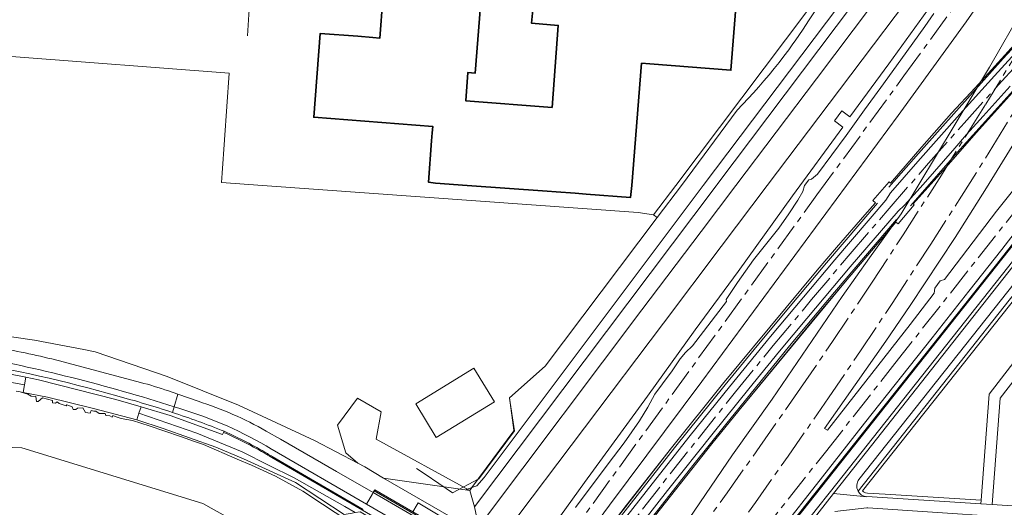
# Model space of a CAD drawing. Extents: x 150256 to 156914, y 461459 to 469481.
# Tile 356 of 656: x 155345 to 155608, y 464414 to 464544. Entities that reach past the tile are written whole.
import ezdxf

# ---------------------------------------------------------------- set-up
doc = ezdxf.new("R2010")
doc.units = 0
doc.header["$LTSCALE"] = 0.75
doc.linetypes.add('AM-AS', pattern=[16, 10, -2, 2, -2])
for name, color, linetype, lineweight in [('B-RO-AM-AS_SPOOR-G', 251, 'AM-AS', 18), ('B-RO-GR-GRAS-GV', 251, 'CONTINUOUS', 13), ('B-RO-GR-GROENVOORZIENING-GV', 251, 'CONTINUOUS', 18), ('B-RO-IE-TERREINAFSCHEIDING_KUNSTMATIG_HEKWERK-G', 251, 'IE-TERREINAFSCHEIDING-KUNSTMATIG', 18), ('B-RO-IE-TERREINAFSCHEIDING_KUNSTMATIG_MUUR-G', 251, 'IE-TERREINAFSCHEIDING-KUNSTMATIG-DICHT', 18), ('B-RO-IE-TERREINAFSCHEIDING_KUNSTMATIG_MUUR-GV', 251, 'CONTINUOUS', 18), ('B-RO-KW-KUNSTWERK_DEK-GV', 6, 'CONTINUOUS', 18), ('B-RO-OG-BEBOUWING-GV', 6, 'CONTINUOUS', 35), ('B-RO-OG-TERREIN_CULTUURSCHEIDING-GV', 251, 'CONTINUOUS', 18), ('B-RO-OG-TERREIN_ONBEGROEID-GV', 251, 'CONTINUOUS', 18), ('B-RO-OG-WATER-GV', 251, 'CONTINUOUS', 18), ('B-RO-OG-WATER_KANAAL-GV', 251, 'CONTINUOUS', 18), ('B-RO-OG-WATER_SLOOT-GV', 251, 'CONTINUOUS', 18), ('B-RO-VH-VERHARDING_ASFALT-GV', 251, 'CONTINUOUS', 18), ('B-RO-VH-VERHARDING_HALFVERHARDING-GV', 251, 'CONTINUOUS', 18), ('B-RO-VH-VERHARDING_OPEN-GV', 251, 'CONTINUOUS', 18), ('B-RO-VH-VERHARDING_TEGEL-GV', 251, 'CONTINUOUS', 18)]:
    doc.layers.add(name, color=color, linetype=linetype, lineweight=lineweight)
doc.linetypes.add('IE-TERREINAFSCHEIDING-KUNSTMATIG', pattern='A,4,[82,NLCS.SHX,S=0.75,R=90,X=0,Y=0],4,-2', length=10)
doc.linetypes.add('IE-TERREINAFSCHEIDING-KUNSTMATIG-DICHT', pattern='A,8,-1,[82,NLCS.SHX,S=0.75,R=90,X=0,Y=0],-1', length=10)

msp = doc.modelspace()

# ---------------------------------------------------------------- linework, layer by layer
at = {"layer": 'B-RO-AM-AS_SPOOR-G'}
for points in [[(155581.202, 464529.268), (155654.922, 464630.881), (155675.946, 464659.589), (155688.581, 464676.57), (155701.318, 464693.475), (155717.383, 464714.496), (155730.35, 464731.226), (155746.699, 464752.027), (155763.206, 464772.703), (155779.868, 464793.255), (155796.685, 464813.68), (155813.657, 464833.977), (155830.781, 464854.146), (155846.935, 464872.898), (155870.151, 464899.588)], [(155604.978, 464510.519), (155632.635, 464555.947), (155652.415, 464588.606), (155661.779, 464603.765), (155671.905, 464619.81), (155686.365, 464642.092), (155699.02, 464661.02), (155711.914, 464679.786), (155725.043, 464698.387), (155738.407, 464716.821), (155752.003, 464735.084), (155765.829, 464753.173), (155782.247, 464774.055), (155794.65, 464789.419), (155807.601, 464805.133), (155860.683, 464868.403)], [(155599.024, 464515.244), (155603.061, 464521.711), (155613.674, 464539.091), (155647.794, 464595.799), (155662.459, 464619.596), (155672.616, 464635.623), (155682.94, 464651.541), (155693.432, 464667.35), (155701.945, 464679.917), (155712.735, 464695.524), (155721.485, 464707.927), (155737.048, 464729.453), (155752.927, 464750.747), (155764.461, 464765.813), (155777.183, 464782.06), (155789.893, 464797.97), (155808.66, 464821.167)], [(155597.271, 464516.636), (155606.405, 464526.811), (155619.893, 464541.579), (155639.022, 464562.025), (155650.082, 464573.588), (155657.163, 464580.886)], [(155557.952, 464497.446), (155581.202, 464529.268)], [(155422.857, 464273.661), (155477.381, 464342.942), (155493.043, 464363.007), (155509.223, 464384.191), (155525.037, 464405.534), (155533.931, 464417.834), (155542.722, 464430.209), (155553.562, 464445.78), (155562.117, 464458.319), (155572.66, 464474.094), (155580.974, 464486.793), (155591.217, 464502.764), (155599.024, 464515.244)], [(155441.116, 464320.501), (155491.031, 464386.996), (155503.952, 464403.971), (155518.689, 464422.913), (155536.167, 464444.788), (155546.292, 464457.177), (155556.515, 464469.485), (155566.837, 464481.711), (155577.256, 464493.853), (155587.771, 464505.912), (155597.271, 464516.636)], [(155507.485, 464381.915), (155509.223, 464384.191), (155525.037, 464405.534), (155533.931, 464417.834), (155542.722, 464430.209), (155553.562, 464445.78), (155562.117, 464458.319), (155572.66, 464474.094), (155580.974, 464486.793), (155591.217, 464502.764), (155599.024, 464515.244)], [(155514.171, 464378.031), (155516.856, 464381.584), (155532.625, 464402.96), (155541.493, 464415.279), (155550.258, 464427.672), (155561.066, 464443.266), (155569.593, 464455.823), (155578.015, 464468.452), (155588.391, 464484.337), (155596.571, 464497.123), (155604.978, 464510.519)], [(155518.31, 464375.627), (155542.81, 464406.776), (155560.215, 464428.71), (155578.767, 464452.389), (155617.156, 464501.109)], [(155484.051, 464395.593), (155557.952, 464497.446)]]:
    msp.add_lwpolyline(points, dxfattribs=at)
at = {"layer": 'B-RO-GR-GRAS-GV'}
for points in [[(155654.454, 464583.6), (155612.983, 464515.104), (155603.253, 464499.382), (155594.882, 464486.046), (155582.871, 464467.913), (155576.338, 464458.353), (155559.993, 464435.038), (155560.737, 464434.573), (155582.829, 464462.786), (155589.311, 464471.198), (155589.423, 464472.552), (155590.844, 464474.484), (155592.019, 464474.882), (155605.9, 464493.148), (155627.858, 464520.593), (155627.86, 464521.619), (155629.004, 464523.251), (155630.134, 464523.609), (155639.683, 464535.629), (155653.044, 464551.563)], [(155610.942, 464562.634), (155597.81, 464543.718), (155579.635, 464518.717), (155527.161, 464447.61), (155502.493, 464414.575), (155490.371, 464398.154), (155493.318, 464396.206), (155499.947, 464392.309), (155506.843, 464387.86), (155507.294, 464388.408), (155523.783, 464410.954), (155535.408, 464427.981), (155546.017, 464442.861), (155564.725, 464470.281), (155572.028, 464480.633), (155580.458, 464492.361), (155604.077, 464531.616), (155613.032, 464547.268)]]:
    msp.add_lwpolyline(points, dxfattribs=at)
at = {"layer": 'B-RO-GR-GROENVOORZIENING-GV'}
for points in [[(155587.91, 464557.32), (155563.96, 464525.53), (155544.645, 464500), (155532.319, 464483.647), (155516.924, 464463.221), (155474.71, 464407.22), (155474.065, 464406.349), (155474.955, 464405.701), (155482.79, 464402.462), (155483.023, 464402.788), (155495.825, 464420.615), (155512.646, 464443.651), (155525.425, 464461.367), (155536.903, 464477.002), (155551.441, 464497.213), (155564.885, 464515.6), (155562.631, 464517.296), (155564.569, 464519.974), (155566.779, 464518.346), (155577.14, 464532.453), (155588.722, 464548.506)], [(155588.722, 464548.506), (155577.14, 464532.453), (155566.779, 464518.346), (155564.569, 464519.974), (155562.631, 464517.296), (155564.885, 464515.6), (155551.441, 464497.213), (155536.903, 464477.002), (155525.425, 464461.367), (155512.646, 464443.651), (155495.825, 464420.615), (155483.023, 464402.788)], [(155493.45, 464413.866), (155502.117, 464425.614), (155506.46, 464431.162), (155510.546, 464437.059), (155512.73, 464440.719), (155514.606, 464444.169), (155516.705, 464446.983), (155519.271, 464450.411), (155521.417, 464453.627), (155522.789, 464455.326), (155524.659, 464457.127), (155533.786, 464468.948), (155533.689, 464469.53), (155536.708, 464474.05), (155540.958, 464480.093), (155544.937, 464485.047), (155547.727, 464488.614), (155550.475, 464492.436), (155552.802, 464496.064), (155554.146, 464498.367), (155554.584, 464499.947), (155555.763, 464501.467), (155556.511, 464501.641), (155558.056, 464502.977), (155565.743, 464513.356), (155570.652, 464520.204), (155574.985, 464526.178), (155580.381, 464533.588), (155586.767, 464542.499), (155589.166, 464545.982)], [(155615.766, 464493.709), (155607.346, 464482.886), (155598.524, 464471.725), (155588.768, 464459.215), (155570.62, 464436.452), (155559.447, 464422.069), (155547.37, 464406.738), (155538.143, 464394.79), (155536.934, 464392.511), (155532.959, 464387.762), (155531.651, 464386.25), (155526.105, 464378.839), (155526.609, 464378.461), (155536.396, 464390.831), (155549.225, 464407.306), (155605.54, 464478.381), (155621.096, 464498.127)]]:
    msp.add_lwpolyline(points, dxfattribs=at)
at = {"layer": 'B-RO-IE-TERREINAFSCHEIDING_KUNSTMATIG_HEKWERK-G'}
for points in [[(155577.14, 464532.453), (155588.722, 464548.506), (155633.161, 464609.521), (155660.423, 464647.135), (155673.547, 464664.836), (155701.334, 464701.967), (155716.054, 464720.734), (155730.418, 464739.299), (155744.62, 464757.213), (155759.14, 464775.199), (155770.93, 464790.001), (155775.064, 464794.989), (155773.701, 464796.171), (155778.223, 464801.727), (155779.606, 464800.691), (155806.811, 464833.708), (155823.521, 464853.425), (155837.447, 464869.157), (155850.644, 464884.462), (155867.049, 464903.674), (155896.003, 464937.215), (155933.778, 464980.171)], [(155577.198, 464499.519), (155585.069, 464508.529), (155595.97, 464520.764), (155607.743, 464533.901), (155623.87, 464551.346), (155635.823, 464564.042), (155654.412, 464583.384)], [(155659.821, 464578.13), (155642.258, 464559.794), (155628.762, 464545.364), (155619.671, 464535.621), (155595.447, 464508.781), (155582.949, 464494.509)], [(155407.78, 464569.766), (155407.936, 464569.754), (155406.488, 464550.208), (155406.153, 464545.706), (155405.744, 464539.981)], [(155527.51, 464500), (155577.02, 464565.509)], [(155483.023, 464402.788), (155495.825, 464420.615), (155512.646, 464443.651), (155525.425, 464461.367), (155536.903, 464477.002), (155551.441, 464497.213), (155564.885, 464515.6), (155562.631, 464517.296), (155564.569, 464519.974), (155566.779, 464518.346), (155577.14, 464532.453)], [(155471.678, 464425.499), (155527.51, 464500)], [(155622.95, 464500), (155526.343, 464378.034), (155525.579, 464378.605), (155525.101, 464377.951)], [(155605.54, 464478.381), (155621.096, 464498.127)], [(155438.272, 464322.163), (155446.081, 464332.671), (155480.292, 464378.237), (155505.748, 464411.774), (155519.922, 464429.814), (155533.443, 464446.652), (155543.198, 464458.597), (155552.628, 464469.969), (155560.49, 464479.286), (155574.132, 464495.209)], [(155579.171, 464490.848), (155562.646, 464471.486), (155550.648, 464457.118), (155539.984, 464444.06), (155533.485, 464436.027), (155524.813, 464425.145), (155508.616, 464404.469), (155499.141, 464392.071), (155493.769, 464384.909), (155489.039, 464378.66), (155483.921, 464371.879), (155469.534, 464352.676), (155461.949, 464342.603), (155454.437, 464332.557), (155449.458, 464325.906), (155444.08, 464318.77)], [(155604.731, 464414.688), (155606.898, 464443.096), (155639.334, 464485.05)], [(155549.225, 464407.306), (155605.54, 464478.381)], [(155471.678, 464425.499), (155469, 464421.91), (155467.09, 464419.66), (155464.21, 464418.75)]]:
    msp.add_lwpolyline(points, dxfattribs=at)
at = {"layer": 'B-RO-IE-TERREINAFSCHEIDING_KUNSTMATIG_MUUR-G'}
for points in [[(155519.093, 464429.842), (155532.743, 464446.84), (155557.975, 464477.36), (155563.166, 464483.447), (155570.742, 464492.112), (155573.595, 464495.366), (155572.92, 464495.958), (155577.268, 464500.916), (155577.643, 464500.587), (155585.953, 464510.323), (155593.874, 464519.332), (155600.237, 464526.09), (155617.743, 464545.397), (155634.439, 464563.105), (155654.262, 464583.793)], [(155655.383, 464582.668), (155648.712, 464575.642), (155634.295, 464560.605), (155623.937, 464549.596), (155614.631, 464539.477), (155605.395, 464529.327), (155596.146, 464519.062), (155584.916, 464506.388), (155577.621, 464498.034), (155576.387, 464496.062), (155562.691, 464480.092), (155545.537, 464459.633), (155534.615, 464446.191), (155524.083, 464433.13), (155514.857, 464421.462), (155506.205, 464410.363), (155497.319, 464398.763), (155487.038, 464385.178), (155473.904, 464367.748), (155463.449, 464353.767), (155450.742, 464336.842), (155439.281, 464321.574)], [(155660.15, 464577.891), (155648.229, 464565.763), (155631.889, 464548.582), (155616.596, 464531.934), (155600.499, 464514.073), (155592.438, 464504.889), (155583.645, 464495.044), (155583.94, 464494.794), (155579.611, 464489.696), (155579.008, 464490.196), (155565.549, 464474.325), (155537.17, 464439.92), (155529.877, 464430.899), (155512.147, 464408.458), (155499.916, 464392.428), (155494.691, 464385.487), (155491.356, 464381.056), (155488.838, 464377.674), (155474.573, 464358.764), (155466.598, 464348.171), (155459.334, 464338.523), (155451.559, 464328.196), (155447.609, 464322.95), (155444.388, 464318.59)], [(155508.22, 464405.863), (155518.044, 464418.446), (155530.211, 464433.79), (155539.711, 464445.603), (155547.967, 464455.668), (155555.227, 464464.445), (155566.796, 464478.239), (155579.646, 464493.121), (155581.388, 464494.681), (155586.307, 464500.281), (155594.77, 464509.969), (155597.934, 464513.594), (155602.373, 464518.484), (155609.617, 464526.533)], [(155475.754, 464443.099), (155477.113, 464434.388), (155467.607, 464421.578), (155460.604, 464417.869), (155453.233, 464422.802), (155450.919, 464424.34)], [(155437.857, 464322.405), (155468.02, 464362.526), (155488.097, 464389.264), (155493.387, 464396.3), (155501.503, 464407.292), (155519.093, 464429.842)]]:
    msp.add_lwpolyline(points, dxfattribs=at)
at = {"layer": 'B-RO-IE-TERREINAFSCHEIDING_KUNSTMATIG_MUUR-GV'}
for points in [[(155399.565, 464434.274), (155399.399, 464433.988), (155399.41, 464433.983)], [(155412.269, 464427.292), (155453.528, 464403.301), (155459.453, 464399.856)], [(155436.737, 464413.412), (155412.391, 464427.545)]]:
    msp.add_lwpolyline(points, dxfattribs=at)
for points in [[(155399.41, 464433.983, -0.0261955), (155410.926, 464428.083)], [(155411.123, 464428.3, 0.0267472), (155399.565, 464434.274)], [(155410.926, 464428.083, -0.0030897), (155412.269, 464427.292)], [(155412.391, 464427.545, 0.0026623), (155411.123, 464428.3)]]:
    msp.add_lwpolyline(points, format="xyb", dxfattribs=at)
msp.add_lwpolyline([(155463.128, 464404.734), (155463.286, 464404.642), (155464.031, 464404.209), (155464.032, 464404.209), (155469.905, 464400.791), (155470.642, 464400.363), (155470.794, 464400.274), (155479.108, 464395.509), (155479.253, 464395.718), (155470.989, 464400.532), (155470.837, 464400.621), (155470.104, 464401.048), (155470.101, 464401.05), (155464.229, 464404.47), (155464.228, 464404.47), (155463.483, 464404.904), (155463.325, 464404.996), (155449.963, 464412.779), (155439.825, 464418.634), (155439.665, 464418.386)], close=True, dxfattribs=at)
at = {"layer": 'B-RO-KW-KUNSTWERK_DEK-GV'}
for points in [[(155617.743, 464545.397), (155600.237, 464526.09), (155593.874, 464519.332), (155585.953, 464510.323), (155577.643, 464500.587), (155577.268, 464500.916), (155572.92, 464495.958), (155573.595, 464495.366), (155573.515, 464495.275), (155570.742, 464492.112), (155563.166, 464483.447), (155557.975, 464477.36), (155532.743, 464446.84), (155519.093, 464429.842), (155506.964, 464414.446), (155501.503, 464407.292)], [(155512.147, 464408.458), (155529.877, 464430.899), (155537.17, 464439.92), (155557.602, 464464.807), (155565.549, 464474.325), (155579.008, 464490.196), (155579.611, 464489.696), (155583.94, 464494.794), (155583.645, 464495.044), (155592.438, 464504.889), (155600.499, 464514.073), (155616.596, 464531.934)]]:
    msp.add_lwpolyline(points, dxfattribs=at)
at = {"layer": 'B-RO-OG-BEBOUWING-GV'}
msp.add_lwpolyline([(155442.788, 464560.482), (155441.168, 464539.396), (155439.246, 464539.544), (155435.237, 464539.852), (155425.225, 464540.621), (155423.505, 464518.23), (155455.285, 464515.789), (155455.152, 464514.053), (155454.985, 464511.884), (155454.139, 464500.869), (155455.995, 464500.617), (155464.45, 464500), (155485.826, 464498.44), (155488.269, 464498.262), (155493.356, 464497.891), (155496.248, 464497.68), (155508.166, 464496.81), (155508.491, 464500), (155511.082, 464532.67), (155513.289, 464532.495), (155534.943, 464530.778), (155537.307, 464561.116)], dxfattribs=at)
msp.add_lwpolyline([(155468.024, 464547.981), (155482.011, 464546.887), (155481.701, 464543.363), (155488.84, 464542.783), (155487.184, 464520.847), (155464.171, 464522.601), (155464.686, 464530.186), (155466.662, 464530.036)], close=True, dxfattribs=at)
at = {"layer": 'B-RO-OG-TERREIN_CULTUURSCHEIDING-GV'}
for points in [[(155557.659, 464546.93), (155555.911, 464544.223), (155554.131, 464541.538), (155552.303, 464538.886), (155551.364, 464537.574), (155550.407, 464536.275), (155549.12, 464534.575), (155547.813, 464532.892), (155546.486, 464531.227), (155545.139, 464529.579), (155543.77, 464527.951), (155542.379, 464526.341), (155540.964, 464524.752), (155539.536, 464523.195), (155536.6, 464520.136), (155521.729, 464500), (155515.282, 464491.437), (155485.351, 464451.687), (155475.76, 464443.26), (155476.995, 464434.575), (155477.01, 464434.47), (155476.945, 464434.382), (155465.759, 464419.239), (155465.183, 464418.46), (155466.417, 464414.068), (155531.022, 464499.875), (155531.116, 464500), (155531.21, 464500.125), (155663.364, 464675.702)], [(155663.364, 464675.702), (155531.21, 464500.125), (155531.116, 464500), (155531.022, 464499.875), (155466.417, 464414.068), (155467.232, 464410.246), (155468.111, 464409.556), (155468.82, 464410.418), (155511.143, 464466.72), (155511.129, 464466.726), (155526.978, 464487.683), (155536.294, 464500), (155557.81, 464528.51), (155586.99, 464567.24)], [(155764.125, 464657.118), (155745.952, 464640.049), (155731.937, 464626.171), (155718.546, 464612.481), (155706.833, 464600.182), (155686.316, 464577.338), (155682.127, 464572.489), (155670.136, 464558.606), (155643.298, 464526.538), (155643.273, 464526.508), (155643.164, 464525.754), (155632.023, 464511.713), (155621.096, 464498.127), (155605.54, 464478.381), (155549.225, 464407.306), (155536.396, 464390.831), (155526.609, 464378.461)], [(155601.811, 464415.84), (155576.189, 464417.442), (155571.44, 464417.713), (155570.892, 464417.828), (155570.41, 464418.061), (155570.094, 464418.325), (155634.326, 464499.379), (155651.387, 464520.909), (155654.703, 464525.055), (155659.573, 464530.923), (155669.022, 464542.422), (155681.264, 464556.835), (155686.079, 464562.367), (155685.319, 464563.027)], [(155555.521, 464546.835), (155520.203, 464500), (155514.302, 464492.175), (155515.282, 464491.437), (155521.729, 464500), (155536.6, 464520.136), (155539.536, 464523.195), (155540.964, 464524.752), (155542.379, 464526.341), (155543.77, 464527.951), (155545.139, 464529.579), (155546.486, 464531.227), (155547.813, 464532.892), (155549.12, 464534.575), (155550.407, 464536.275), (155551.364, 464537.574), (155552.303, 464538.886), (155554.131, 464541.538), (155555.911, 464544.223), (155557.659, 464546.93)], [(155333.479, 464460.862), (155348.905, 464458.678), (155362.063, 464456.17), (155365.065, 464455.48), (155384.286, 464448.942), (155403.361, 464441.305), (155423.655, 464431.814), (155435.228, 464425.777), (155432.086, 464428.495), (155432.068, 464428.554), (155429.838, 464435.955), (155435.203, 464443.092), (155441.497, 464439.46), (155440.131, 464432.166), (155465.183, 464418.46), (155465.759, 464419.239), (155476.945, 464434.382), (155477.01, 464434.47), (155476.995, 464434.575), (155475.76, 464443.26), (155485.351, 464451.687), (155515.282, 464491.437), (155514.302, 464492.175), (155510.155, 464492.742), (155409.831, 464500), (155398.81, 464500.797), (155398.986, 464503.306), (155400.862, 464529.984), (155342.7, 464534.458)], [(155535.144, 464385.569), (155536.22, 464386.645), (155537.959, 464388.504), (155539.235, 464389.939), (155540.472, 464391.401), (155557.718, 464413.368), (155561.533, 464418.19), (155626.771, 464500.621), (155632.994, 464508.484), (155646.101, 464525.045)], [(155646.101, 464525.045), (155632.994, 464508.484), (155626.771, 464500.621), (155561.533, 464418.19), (155557.718, 464413.368), (155540.472, 464391.401), (155539.235, 464389.939), (155537.959, 464388.504), (155536.22, 464386.645), (155535.144, 464385.569)], [(155535.851, 464384.862), (155536.939, 464385.95), (155538.698, 464387.83), (155539.991, 464389.284), (155541.247, 464390.769), (155558.503, 464412.749), (155562.393, 464417.626), (155571.18, 464428.768), (155610.255, 464478.311), (155645.067, 464522.25)], [(155648.838, 464519.264), (155614.026, 464475.325), (155568.933, 464418.307)], [(155410.812, 464434.347), (155414.622, 464432.149), (155429.546, 464423.539), (155439.343, 464417.887), (155439.665, 464418.386), (155439.825, 464418.634), (155449.963, 464412.779), (155451.111, 464414.684), (155451.376, 464415.123), (155464.026, 464407.618), (155464.391, 464408.096), (155464.835, 464408.679), (155442.109, 464421.789), (155437.108, 464424.796), (155435.228, 464425.777), (155423.655, 464431.814), (155403.361, 464441.305), (155384.286, 464448.942), (155365.065, 464455.48), (155362.063, 464456.17), (155348.905, 464458.678), (155333.479, 464460.862)], [(155248.856, 464452.996), (155215.359, 464448.317), (155214.867, 464442.75), (155215.347, 464442.908), (155215.271, 464441.933), (155215.139, 464440.25), (155215.666, 464440.426), (155215.918, 464443.282), (155227.618, 464449.02), (155248.967, 464452.002), (155261.708, 464453.081), (155288.034, 464453.681), (155298.791, 464453.429), (155320.299, 464452.926), (155329.149, 464452.144), (155346.592, 464448.723), (155349.925, 464448.069), (155370.577, 464442.78), (155377.333, 464440.772), (155385.109, 464438.461), (155399.091, 464433.382), (155399.41, 464433.983), (155399.399, 464433.988), (155399.565, 464434.274)], [(155356.539, 464452.879), (155377.18, 464447.327)], [(155384.631, 464445.077), (155387.21, 464444.182), (155392.592, 464442.315)], [(155399.41, 464433.983), (155399.091, 464433.382), (155385.109, 464438.461), (155377.333, 464440.772), (155376.788, 464439.107), (155392.231, 464433.775), (155404.326, 464428.745), (155411.441, 464425.233), (155418.271, 464421.863), (155431.811, 464414.184), (155434.531, 464412.531), (155435.852, 464412.766), (155459.036, 464399.303), (155459.433, 464399.072), (155459.85, 464399.625)], [(155459.85, 464399.625), (155459.607, 464399.767), (155459.453, 464399.856), (155453.528, 464403.301), (155412.269, 464427.292)], [(155571.235, 464416.761), (155571.244, 464416.76), (155571.253, 464416.893), (155601.738, 464414.885), (155601.811, 464415.84)]]:
    msp.add_lwpolyline(points, dxfattribs=at)
for points in [[(155690.934, 464558.146), (155686.079, 464562.367), (155681.264, 464556.835), (155669.022, 464542.422), (155659.573, 464530.923), (155654.703, 464525.055), (155651.387, 464520.909), (155634.326, 464499.379), (155570.094, 464418.325), (155570.41, 464418.061), (155570.892, 464417.828), (155571.44, 464417.713), (155576.189, 464417.442), (155601.811, 464415.84), (155603.975, 464444.22), (155639.345, 464490.046), (155640.628, 464491.416), (155647.025, 464500), (155650.959, 464505.28), (155651.437, 464505.927), (155651.904, 464506.598)], [(155690.934, 464558.146), (155651.904, 464506.598), (155651.437, 464505.927), (155650.959, 464505.28), (155647.025, 464500), (155640.628, 464491.416), (155639.345, 464490.046), (155603.975, 464444.22), (155601.811, 464415.84), (155601.738, 464414.885), (155604.731, 464414.688), (155606.898, 464443.096), (155639.334, 464485.05), (155693.952, 464555.95)], [(155298.791, 464453.429), (155298.773, 464451.493), (155312.896, 464451.114), (155329.972, 464449.64), (155346.225, 464446.657), (155346.592, 464448.723), (155329.149, 464452.144), (155320.299, 464452.926)], [(155456.225, 464432.643), (155450.739, 464441.579), (155466.258, 464451.107), (155471.744, 464442.17)], [(155465.183, 464418.46), (155440.131, 464432.166), (155441.497, 464439.46), (155435.203, 464443.092), (155429.838, 464435.955), (155432.068, 464428.554), (155432.086, 464428.495), (155435.228, 464425.777), (155437.108, 464424.796), (155442.109, 464421.789)], [(155466.417, 464414.068), (155465.183, 464418.46), (155442.109, 464421.789), (155464.835, 464408.679), (155464.391, 464408.096), (155465.154, 464407.626), (155465.252, 464407.565), (155467.232, 464410.246)]]:
    msp.add_lwpolyline(points, close=True, dxfattribs=at)
for points in [[(155340.188, 464456.417, -0.0170127), (155356.539, 464452.879)], [(155370.825, 464443.749, 0.0289045), (155329.303, 464453.133)], [(155377.18, 464447.327, -0.0233695), (155384.631, 464445.077)], [(155385.708, 464439.327, 0.015713), (155370.825, 464443.749)], [(155392.592, 464442.315, -0.0499459), (155410.812, 464434.347)], [(155399.565, 464434.274, 0.0149271), (155385.708, 464439.327)], [(155410.926, 464428.083, 0.0261955), (155399.41, 464433.983)], [(155412.269, 464427.292, 0.0030897), (155410.926, 464428.083)], [(155568.933, 464418.307, 0.25105), (155571.235, 464416.761)]]:
    msp.add_lwpolyline(points, format="xyb", dxfattribs=at)
at = {"layer": 'B-RO-OG-TERREIN_ONBEGROEID-GV'}
for points in [[(155604.731, 464414.688), (155624.939, 464413.357), (155706.466, 464407.959), (155706.669, 464410.979), (155709.262, 464449.419), (155710.222, 464463.652), (155698.93, 464464.406), (155700.04, 464481.031), (155639.334, 464485.05), (155606.898, 464443.096)], [(155456.225, 464432.643), (155471.744, 464442.17), (155466.258, 464451.107), (155450.739, 464441.579)]]:
    msp.add_lwpolyline(points, close=True, dxfattribs=at)
at = {"layer": 'B-RO-OG-WATER-GV'}
msp.add_lwpolyline([(155431.645, 464412.019), (155418.644, 464420.567), (155404.748, 464426.907), (155397.304, 464430.017), (155383.213, 464435.049), (155376.202, 464437.334), (155364.6, 464440.409), (155352.305, 464443.44), (155345.844, 464444.674), (155345.026, 464444.83), (155347.047, 464444.223), (155347.968, 464443.633), (155349.208, 464443.573), (155349.369, 464442.271), (155349.889, 464442.271), (155351.05, 464443.182), (155353.652, 464442.471), (155353.652, 464441.89), (155354.452, 464441.82), (155354.893, 464442.141), (155355.493, 464441.69), (155357.295, 464441.109), (155357.535, 464441.369), (155358.976, 464440.849), (155359.176, 464440.068), (155359.937, 464440.068), (155360.337, 464440.458), (155361.778, 464440.528), (155362.499, 464439.297), (155363.78, 464439.166), (155363.98, 464439.807), (155364.7, 464439.617), (155365.221, 464439.687), (155366.181, 464439.036), (155367.743, 464439.036), (155367.943, 464438.455), (155369.023, 464438.385), (155369.624, 464438.065), (155369.824, 464438.455), (155370.465, 464438.255), (155372.066, 464437.734), (155375.068, 464437.154), (155379.471, 464435.732), (155387.838, 464432.878), (155391.587, 464431.582), (155394.042, 464430.734), (155403.009, 464426.849), (155406.852, 464425.227), (155413.257, 464422.243), (155420.583, 464418.287), (155425.787, 464414.792), (155435.754, 464408.303)], dxfattribs=at)
at = {"layer": 'B-RO-OG-WATER_KANAAL-GV'}
for points in [[(155435.754, 464408.303), (155425.787, 464414.792), (155420.583, 464418.287), (155413.257, 464422.243), (155406.852, 464425.227), (155403.009, 464426.849), (155394.042, 464430.734), (155391.587, 464431.582), (155387.838, 464432.878), (155379.471, 464435.732), (155375.068, 464437.154), (155372.066, 464437.734), (155370.465, 464438.255), (155369.824, 464438.455), (155369.624, 464438.065), (155369.023, 464438.385), (155367.943, 464438.455), (155367.743, 464439.036), (155366.181, 464439.036), (155365.221, 464439.687), (155364.7, 464439.617), (155363.98, 464439.807), (155363.78, 464439.166), (155362.499, 464439.297), (155361.778, 464440.528), (155360.337, 464440.458), (155359.937, 464440.068), (155359.176, 464440.068), (155358.976, 464440.849), (155357.535, 464441.369), (155357.295, 464441.109), (155355.493, 464441.69), (155354.893, 464442.141), (155354.452, 464441.82), (155353.652, 464441.89), (155353.652, 464442.471), (155351.05, 464443.182), (155349.889, 464442.271), (155349.369, 464442.271), (155349.208, 464443.573), (155347.968, 464443.633), (155347.047, 464444.223), (155345.026, 464444.83), (155343.934, 464445.039)], [(155448.935, 464384.205), (155393.838, 464415.002), (155345.528, 464429.837), (155260.319, 464432.88)], [(155260.319, 464432.88), (155345.528, 464429.837), (155393.838, 464415.002), (155448.935, 464384.205)]]:
    msp.add_lwpolyline(points, dxfattribs=at)
at = {"layer": 'B-RO-OG-WATER_SLOOT-GV'}
msp.add_lwpolyline([(155343.934, 464445.039), (155345.026, 464444.83), (155345.844, 464444.674), (155346.225, 464446.657), (155329.972, 464449.64)], dxfattribs=at)
for points in [[(155376.788, 464439.107), (155377.333, 464440.772), (155370.577, 464442.78), (155349.925, 464448.069), (155346.592, 464448.723), (155346.225, 464446.657), (155345.844, 464444.674), (155352.305, 464443.44), (155364.6, 464440.409), (155376.202, 464437.334)], [(155376.202, 464437.334), (155383.213, 464435.049), (155397.304, 464430.017), (155404.748, 464426.907), (155418.644, 464420.567), (155431.645, 464412.019), (155433.733, 464412.389), (155434.531, 464412.531), (155431.811, 464414.184), (155418.271, 464421.863), (155411.441, 464425.233), (155404.326, 464428.745), (155392.231, 464433.775), (155376.788, 464439.107)]]:
    msp.add_lwpolyline(points, close=True, dxfattribs=at)
at = {"layer": 'B-RO-VH-VERHARDING_ASFALT-GV'}
msp.add_lwpolyline([(155655.31, 464657.728), (155630.64, 464625.08), (155591.282, 464572.927), (155586.99, 464567.24), (155557.81, 464528.51), (155536.294, 464500), (155526.978, 464487.683), (155511.129, 464466.726), (155511.143, 464466.72), (155468.82, 464410.418), (155468.111, 464409.556), (155474.065, 464406.349), (155474.71, 464407.22), (155516.924, 464463.221), (155532.319, 464483.647), (155544.645, 464500), (155563.96, 464525.53), (155587.91, 464557.32), (155592.004, 464562.775), (155596.627, 464568.897), (155647.61, 464636.41), (155660.66, 464653.692)], close=True, dxfattribs=at)
for points in [[(155645.067, 464522.25), (155610.255, 464478.311), (155571.18, 464428.768), (155562.393, 464417.626), (155571.235, 464416.761)], [(155569.174, 464421.436), (155612.677, 464476.393), (155647.489, 464520.332)], [(155377.18, 464447.327), (155356.539, 464452.879)], [(155387.21, 464444.182), (155384.631, 464445.077)], [(155392.592, 464442.315), (155387.21, 464444.182), (155386.18, 464440.852), (155387.735, 464440.353)], [(155386.18, 464440.852), (155387.21, 464444.182)], [(155414.622, 464432.149), (155410.812, 464434.347)], [(155412.218, 464429.504), (155412.351, 464429.424), (155437.564, 464414.817), (155439.179, 464417.604), (155439.343, 464417.887), (155429.546, 464423.539), (155414.622, 464432.149)], [(155462.764, 464404.252), (155439.343, 464417.887), (155439.179, 464417.604), (155437.564, 464414.817), (155452.675, 464406.062)], [(155562.737, 464412.865), (155562.768, 464412.867), (155571.31, 464413.85), (155571.576, 464413.794), (155624.756, 464410.225), (155624.939, 464413.357), (155604.731, 464414.688), (155601.738, 464414.885), (155571.253, 464416.893), (155571.244, 464416.76), (155571.235, 464416.761), (155562.393, 464417.626), (155558.503, 464412.749), (155541.247, 464390.769), (155539.991, 464389.284), (155538.698, 464387.83), (155536.939, 464385.95), (155535.851, 464384.862)]]:
    msp.add_lwpolyline(points, dxfattribs=at)
for points in [[(155331.45, 464454.434, -0.0218422), (155358.873, 464448.615)], [(155356.539, 464452.879, 0.0170127), (155340.188, 464456.417)], [(155358.873, 464448.615, -0.015701), (155386.18, 464440.852)], [(155384.631, 464445.077, 0.0233695), (155377.18, 464447.327)], [(155410.812, 464434.347, 0.0499459), (155392.592, 464442.315)], [(155387.735, 464440.353, -0.0630726), (155412.218, 464429.504)], [(155568.933, 464418.307, -0.289848), (155569.174, 464421.436)], [(155571.235, 464416.761, -0.25105), (155568.933, 464418.307)]]:
    msp.add_lwpolyline(points, format="xyb", dxfattribs=at)
at = {"layer": 'B-RO-VH-VERHARDING_HALFVERHARDING-GV'}
for points in [[(155653.044, 464551.563), (155639.683, 464535.629), (155630.134, 464523.609), (155629.004, 464523.251), (155627.86, 464521.619), (155627.858, 464520.593), (155605.9, 464493.148), (155592.019, 464474.882), (155590.844, 464474.484), (155589.423, 464472.552), (155589.311, 464471.198), (155582.829, 464462.786), (155560.737, 464434.573), (155559.993, 464435.038), (155576.338, 464458.353), (155582.871, 464467.913), (155594.882, 464486.046), (155603.253, 464499.382), (155612.983, 464515.104), (155654.454, 464583.6)], [(155490.371, 464398.154), (155502.493, 464414.575), (155527.161, 464447.61), (155579.635, 464518.717), (155597.81, 464543.718), (155610.942, 464562.634)], [(155613.032, 464547.268), (155604.077, 464531.616), (155580.458, 464492.361), (155572.028, 464480.633), (155564.725, 464470.281), (155546.017, 464442.861), (155535.408, 464427.981), (155523.783, 464410.954)], [(155589.166, 464545.982), (155586.767, 464542.499), (155580.381, 464533.588), (155574.985, 464526.178), (155570.652, 464520.204), (155565.743, 464513.356), (155558.056, 464502.977), (155556.511, 464501.641), (155555.763, 464501.467), (155554.584, 464499.947), (155554.146, 464498.367), (155552.802, 464496.064), (155550.475, 464492.436), (155547.727, 464488.614), (155544.937, 464485.047), (155540.958, 464480.093), (155536.708, 464474.05), (155533.689, 464469.53), (155533.786, 464468.948), (155524.659, 464457.127), (155522.789, 464455.326), (155521.417, 464453.627), (155519.271, 464450.411), (155516.705, 464446.983), (155514.606, 464444.169), (155512.73, 464440.719), (155510.546, 464437.059), (155506.46, 464431.162), (155502.117, 464425.614), (155493.45, 464413.866)], [(155617.743, 464545.397), (155600.237, 464526.09), (155593.874, 464519.332), (155585.953, 464510.323), (155577.643, 464500.587), (155577.268, 464500.916), (155572.92, 464495.958), (155573.595, 464495.366), (155573.515, 464495.275), (155570.742, 464492.112), (155563.166, 464483.447), (155557.975, 464477.36), (155532.743, 464446.84), (155519.093, 464429.842), (155506.964, 464414.446), (155501.503, 464407.292)], [(155512.147, 464408.458), (155529.877, 464430.899), (155537.17, 464439.92), (155557.602, 464464.807), (155565.549, 464474.325), (155579.008, 464490.196), (155579.611, 464489.696), (155583.94, 464494.794), (155583.645, 464495.044), (155592.438, 464504.889), (155600.499, 464514.073), (155616.596, 464531.934)], [(155547.37, 464406.738), (155559.447, 464422.069), (155570.62, 464436.452), (155588.768, 464459.215), (155598.524, 464471.725), (155607.346, 464482.886), (155615.766, 464493.709)]]:
    msp.add_lwpolyline(points, dxfattribs=at)
at = {"layer": 'B-RO-VH-VERHARDING_OPEN-GV'}
msp.add_lwpolyline([(155449.963, 464412.779), (155463.325, 464404.996), (155463.483, 464404.904), (155464.228, 464404.47), (155464.229, 464404.47), (155470.101, 464401.05), (155470.104, 464401.048), (155470.837, 464400.621), (155470.989, 464400.532), (155479.253, 464395.718), (155480.268, 464397.18), (155480.576, 464397.624), (155472.519, 464402.558), (155464.849, 464407.019), (155464.026, 464407.618), (155451.376, 464415.123), (155451.111, 464414.684)], close=True, dxfattribs=at)
at = {"layer": 'B-RO-VH-VERHARDING_TEGEL-GV'}
for points in [[(155647.489, 464520.332), (155612.677, 464476.393), (155569.174, 464421.436)], [(155568.933, 464418.307), (155614.026, 464475.325), (155648.838, 464519.264)], [(155387.735, 464440.353), (155386.18, 464440.852), (155385.708, 464439.327)], [(155385.708, 464439.327), (155386.18, 464440.852)], [(155494.914, 464381.48), (155492.661, 464382.791), (155486.102, 464386.608), (155483.171, 464388.314), (155476.589, 464392.145), (155468.298, 464396.97), (155468.149, 464397.057), (155467.416, 464397.483), (155467.41, 464397.487), (155461.538, 464400.904), (155461.537, 464400.904), (155460.792, 464401.338), (155460.637, 464401.428), (155452.675, 464406.062), (155437.564, 464414.817), (155412.351, 464429.424), (155412.218, 464429.504)], [(155412.391, 464427.545), (155436.737, 464413.412)], [(155463.128, 464404.734), (155439.665, 464418.386), (155439.343, 464417.887), (155462.764, 464404.252)]]:
    msp.add_lwpolyline(points, dxfattribs=at)
for points in [[(155358.873, 464448.615, 0.0218422), (155331.45, 464454.434)], [(155329.303, 464453.133, -0.0289045), (155370.825, 464443.749)], [(155386.18, 464440.852, 0.015701), (155358.873, 464448.615)], [(155370.825, 464443.749, -0.015713), (155385.708, 464439.327)], [(155385.708, 464439.327, -0.0149271), (155399.565, 464434.274)], [(155412.218, 464429.504, 0.0630726), (155387.735, 464440.353)], [(155399.565, 464434.274, -0.0267472), (155411.123, 464428.3)], [(155411.123, 464428.3, -0.0026623), (155412.391, 464427.545)], [(155569.174, 464421.436, 0.289848), (155568.933, 464418.307)]]:
    msp.add_lwpolyline(points, format="xyb", dxfattribs=at)

doc.saveas('drawing.dxf')
